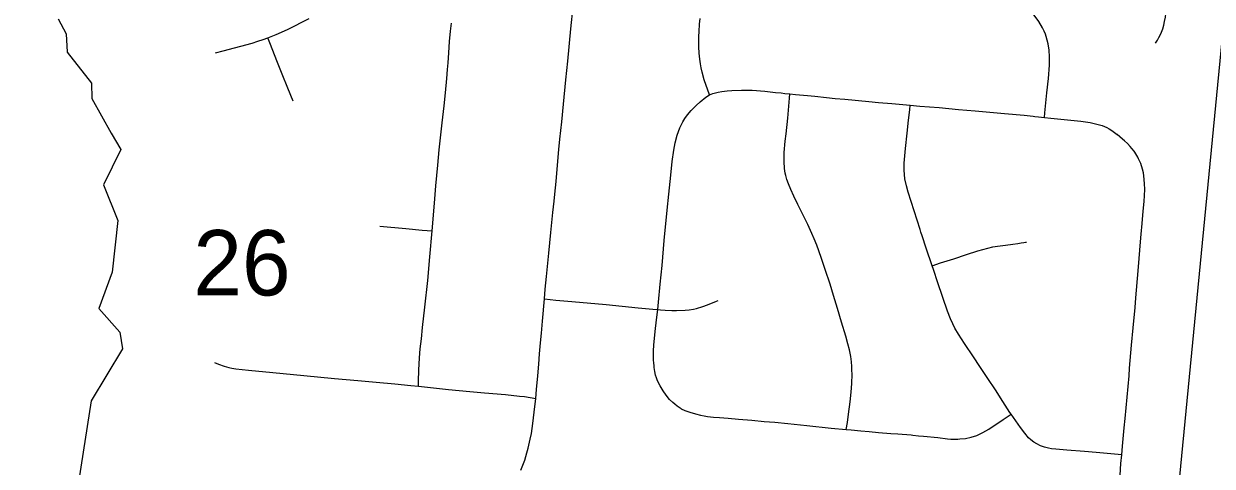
# Model space of a CAD drawing. Extents: x 0 to 34, y 0 to 22.
# Drawn here: x 7.037 to 7.798, y 17.52 to 17.803 of the extents above; entities that cross this region are included whole.
import ezdxf

# ---------------------------------------------------------------- set-up
doc = ezdxf.new("R2010")
doc.units = 0
for name, color, linetype in [('GM_X_City_Street', 7, 'Continuous'), ('GM_X_Corporation', 7, 'Continuous'), ('GM_X_Minor_River', 7, 'Continuous'), ('GM_X_Section_Text', 7, 'Continuous')]:
    doc.layers.add(name, color=color, linetype=linetype)

msp = doc.modelspace()

# ---------------------------------------------------------------- linework, layer by layer
at = {"layer": 'GM_X_City_Street'}
for points in [[(7.76131, 17.79092), (7.76254, 17.7928), (7.76346, 17.79454), (7.76428, 17.796), (7.7652, 17.79811), (7.76593, 17.80022), (7.76657, 17.8025), (7.76712, 17.80489), (7.76767, 17.80764), (7.76822, 17.81194), (7.76859, 17.81578), (7.76904, 17.82082), (7.76937, 17.82413)], [(7.69019, 17.74348), (7.69048, 17.7464), (7.69175, 17.75911), (7.69276, 17.76845), (7.69357, 17.77698), (7.69357, 17.78216), (7.6933, 17.7864), (7.69256, 17.79063), (7.69203, 17.79285), (7.69135, 17.7952), (7.69088, 17.79675), (7.69007, 17.79863), (7.68907, 17.80085), (7.68664, 17.80482), (7.68423, 17.80811), (7.68349, 17.80912), (7.68228, 17.81053), (7.67749, 17.81508)], [(7.35524, 17.51753), (7.35773, 17.52407), (7.35919, 17.52865), (7.35999, 17.53177), (7.36133, 17.53747), (7.362, 17.54112), (7.36293, 17.54746), (7.36387, 17.55474), (7.36477, 17.56359), (7.36536, 17.56924), (7.36611, 17.57795), (7.36669, 17.5855), (7.36729, 17.59204), (7.36787, 17.59916), (7.36837, 17.60528), (7.36913, 17.61308), (7.37035, 17.62728), (7.37089, 17.63345), (7.37173, 17.64149), (7.37324, 17.6565), (7.37449, 17.66966), (7.37582, 17.68249), (7.37659, 17.68978), (7.37701, 17.69439), (7.37779, 17.70244), (7.37852, 17.7104), (7.37966, 17.72282), (7.38029, 17.72957), (7.38143, 17.74059), (7.38247, 17.75192), (7.38403, 17.76751), (7.38522, 17.77946), (7.38732, 17.80017), (7.38874, 17.81425)], [(7.15998, 17.78486), (7.16477, 17.78608), (7.18337, 17.79102), (7.1871, 17.79221), (7.19047, 17.79332), (7.19341, 17.79444), (7.19863, 17.79643), (7.20605, 17.79968), (7.21992, 17.80666)], [(7.28973, 17.57137), (7.28979, 17.57462), (7.28994, 17.58161), (7.2904, 17.58944), (7.29092, 17.5953), (7.2916, 17.60162), (7.29243, 17.60898), (7.2938, 17.62205), (7.2957, 17.639), (7.29706, 17.65412), (7.29857, 17.67074), (7.30002, 17.68856), (7.30092, 17.69954), (7.30205, 17.71277), (7.30307, 17.7226), (7.30499, 17.74), (7.30619, 17.7509), (7.30701, 17.75924), (7.30784, 17.76842), (7.30837, 17.77421), (7.30867, 17.77835), (7.30919, 17.78489), (7.30972, 17.79203), (7.31032, 17.79873), (7.31085, 17.80384)], [(7.47589, 17.7579), (7.47257, 17.76753), (7.47127, 17.77236), (7.47063, 17.77512), (7.47017, 17.77777), (7.4698, 17.78076), (7.46943, 17.78452), (7.4692, 17.78859), (7.46913, 17.79189), (7.46913, 17.7952), (7.46935, 17.79851), (7.46965, 17.80309), (7.47006, 17.80673)], [(7.20967, 17.75381), (7.20618, 17.76222), (7.20252, 17.77118), (7.1996, 17.77866), (7.19468, 17.79121), (7.19341, 17.79444)], [(7.45792, 17.55696), (7.45536, 17.55862), (7.45379, 17.55982), (7.45243, 17.56102), (7.45047, 17.5629), (7.44829, 17.56569), (7.44634, 17.56839), (7.44431, 17.5717), (7.44273, 17.57486), (7.44208, 17.57666), (7.44151, 17.5784), (7.44097, 17.58084), (7.44061, 17.58328), (7.44045, 17.58448), (7.44036, 17.58625), (7.44019, 17.58796), (7.44005, 17.59086), (7.4401, 17.59394), (7.44028, 17.59766), (7.4412, 17.60628), (7.44205, 17.61389), (7.44298, 17.62043), (7.44341, 17.6251), (7.44446, 17.6366), (7.44559, 17.64856), (7.44702, 17.66465), (7.44897, 17.68398), (7.44987, 17.69428), (7.45115, 17.70647), (7.45213, 17.71511), (7.45318, 17.7224), (7.45394, 17.72707), (7.45529, 17.73203), (7.45702, 17.73684), (7.4589, 17.74068), (7.46017, 17.74271), (7.46183, 17.74519), (7.46416, 17.74783), (7.46732, 17.75114), (7.46988, 17.75347), (7.47371, 17.75632), (7.47589, 17.7579)], [(7.47589, 17.7579), (7.47815, 17.75873), (7.48141, 17.75963), (7.48377, 17.76009), (7.48733, 17.76054), (7.49016, 17.76069), (7.49642, 17.76097), (7.50001, 17.76091), (7.50329, 17.7608), (7.51137, 17.76017), (7.51814, 17.75947), (7.5218, 17.75911), (7.52423, 17.75885), (7.52731, 17.75856), (7.53088, 17.7582), (7.5386, 17.75742), (7.54331, 17.75698), (7.55083, 17.75616), (7.55642, 17.75563), (7.56254, 17.75504), (7.57792, 17.75358), (7.58409, 17.75304), (7.5927, 17.75231), (7.60444, 17.75125), (7.61055, 17.75066), (7.62289, 17.74969), (7.63529, 17.74859), (7.64597, 17.74768), (7.66476, 17.74585), (7.67727, 17.74478), (7.68305, 17.74423), (7.68413, 17.74413), (7.68651, 17.74387), (7.69019, 17.74348), (7.69439, 17.74303), (7.71348, 17.74102), (7.71945, 17.74014), (7.72373, 17.73917), (7.72725, 17.73819), (7.73008, 17.73701), (7.73163, 17.73609), (7.73336, 17.73509), (7.73666, 17.73256)], [(7.56349, 17.5437), (7.56418, 17.54809), (7.56493, 17.55335), (7.56599, 17.56133), (7.56659, 17.56749), (7.56696, 17.57313), (7.56719, 17.579), (7.56711, 17.5817), (7.56702, 17.58399), (7.56681, 17.58689), (7.56636, 17.59028), (7.56546, 17.59456), (7.56441, 17.59855), (7.56313, 17.60336), (7.56042, 17.61231), (7.55787, 17.62103), (7.55531, 17.62953), (7.55305, 17.63675), (7.55004, 17.646), (7.54741, 17.65375), (7.54456, 17.66164), (7.54297, 17.66563), (7.54147, 17.66916), (7.53876, 17.6748), (7.53538, 17.68172), (7.53245, 17.68774), (7.52997, 17.693), (7.52801, 17.69736), (7.52643, 17.7009), (7.52545, 17.70361), (7.52478, 17.70616), (7.52447, 17.70781), (7.52403, 17.71067), (7.5238, 17.71526), (7.5238, 17.71842), (7.5238, 17.72097), (7.5244, 17.72819), (7.525, 17.73301), (7.52613, 17.74286), (7.52711, 17.7558), (7.52731, 17.75856)], [(7.73968, 17.5274), (7.73736, 17.5276), (7.72329, 17.52888), (7.71577, 17.52952), (7.70463, 17.53035), (7.69753, 17.53097), (7.69465, 17.53129), (7.69273, 17.53161), (7.69017, 17.53233), (7.68778, 17.5332), (7.6853, 17.53448), (7.68346, 17.53561), (7.68146, 17.53704), (7.6801, 17.53832), (7.67778, 17.54128), (7.67498, 17.54488), (7.6689, 17.55346), (7.66818, 17.55448), (7.66354, 17.56152), (7.65883, 17.56896), (7.65395, 17.57631), (7.64891, 17.58391), (7.64475, 17.59023), (7.63899, 17.59878), (7.63523, 17.60462), (7.63291, 17.60862), (7.63155, 17.61134), (7.63011, 17.61454), (7.62812, 17.6195), (7.62212, 17.63749), (7.61918, 17.64601), (7.61836, 17.64847), (7.6146, 17.65973), (7.612, 17.66768), (7.61126, 17.66997), (7.61079, 17.67168), (7.605, 17.68964), (7.60316, 17.69555), (7.60204, 17.69956), (7.601, 17.70411), (7.60068, 17.70699), (7.60052, 17.70963), (7.6006, 17.71419), (7.6014, 17.72363), (7.60236, 17.7333), (7.60332, 17.74178), (7.6041, 17.74832), (7.60444, 17.75125)], [(7.7386, 17.51436), (7.73919, 17.52178), (7.73968, 17.5274), (7.74016, 17.53289), (7.74131, 17.5446), (7.74196, 17.55078), (7.74434, 17.578), (7.74469, 17.58294), (7.74506, 17.58786), (7.74552, 17.59276), (7.74594, 17.59768), (7.74695, 17.60875), (7.74827, 17.62174), (7.74878, 17.62792), (7.75023, 17.64525), (7.75197, 17.66627), (7.75217, 17.66875), (7.75274, 17.67556), (7.7535, 17.68352), (7.75398, 17.68957), (7.75445, 17.69719), (7.75434, 17.70116), (7.7539, 17.70604), (7.75352, 17.708), (7.75298, 17.71039), (7.75181, 17.71403), (7.7505, 17.71694), (7.74992, 17.71803), (7.74805, 17.72126), (7.74768, 17.72176), (7.74615, 17.72355), (7.74507, 17.72487), (7.74328, 17.72669), (7.74145, 17.72836), (7.74012, 17.72956), (7.73666, 17.73256)], [(7.26496, 17.67391), (7.28167, 17.67238), (7.29212, 17.67136), (7.29857, 17.67074)], [(7.61836, 17.64847), (7.62382, 17.65024), (7.63221, 17.65298), (7.64036, 17.65564), (7.64773, 17.65795), (7.65082, 17.65892), (7.65394, 17.6597), (7.65725, 17.66048), (7.66027, 17.66107), (7.66534, 17.66175), (7.67012, 17.66238), (7.67313, 17.66278), (7.67545, 17.66312), (7.67706, 17.66337), (7.67802, 17.66351), (7.67882, 17.66361)], [(7.37035, 17.62728), (7.3777, 17.62649), (7.38783, 17.62565), (7.40989, 17.62362), (7.4304, 17.6216), (7.43972, 17.62073), (7.44298, 17.62043), (7.44453, 17.62028), (7.44754, 17.62008), (7.45179, 17.61982), (7.45487, 17.61978), (7.46045, 17.61996), (7.46288, 17.6202), (7.46563, 17.62063), (7.46767, 17.62116), (7.47177, 17.62246), (7.47466, 17.62351), (7.48041, 17.62571), (7.48147, 17.62622)], [(7.15933, 17.58648), (7.16187, 17.5855), (7.16545, 17.58421), (7.16841, 17.58337), (7.1703, 17.58299), (7.17289, 17.58254), (7.18094, 17.58163), (7.19668, 17.5801), (7.21651, 17.57813), (7.23612, 17.57638), (7.25101, 17.57509), (7.26264, 17.57403), (7.27457, 17.57288), (7.2849, 17.5719), (7.28973, 17.57137), (7.29744, 17.57053), (7.30899, 17.56931), (7.3226, 17.56794), (7.33195, 17.56711), (7.34555, 17.56597), (7.35444, 17.56506), (7.35764, 17.56467), (7.36113, 17.56415), (7.36477, 17.56359)], [(7.45792, 17.55696), (7.46025, 17.55576), (7.46334, 17.55463), (7.46702, 17.55358), (7.4701, 17.55283), (7.47251, 17.55237), (7.47476, 17.552), (7.47845, 17.55162), (7.48229, 17.55125), (7.48785, 17.55079), (7.49454, 17.55027), (7.50297, 17.54959), (7.51083, 17.54883), (7.51771, 17.54824), (7.52605, 17.54741), (7.53831, 17.54621), (7.55388, 17.54455), (7.56349, 17.5437), (7.56651, 17.54342), (7.57268, 17.54282), (7.57802, 17.54237), (7.58411, 17.54177), (7.59206, 17.54112), (7.59637, 17.5408), (7.60489, 17.54015), (7.6061, 17.53998), (7.60976, 17.53955), (7.61279, 17.53928), (7.62205, 17.53848), (7.62813, 17.53774), (7.63044, 17.53754), (7.63133, 17.53755), (7.63244, 17.53754), (7.63482, 17.53755), (7.63601, 17.53761), (7.63972, 17.53797), (7.64339, 17.53872), (7.64692, 17.53988), (7.65087, 17.54167), (7.65461, 17.54381), (7.6638, 17.55002), (7.6689, 17.55346)]]:
    msp.add_lwpolyline(points, dxfattribs=at)
at = {"layer": 'GM_X_Corporation'}
for points in [[(6.80258, 18.13648), (7.827, 18.03271), (7.72877, 17.02108), (6.71605, 17.12273)], [(8.71189, 16.94581), (8.71189, 17.95794), (7.827, 18.03271), (7.72877, 17.02108)]]:
    msp.add_lwpolyline(points, close=True, dxfattribs=at)
at = {"layer": 'GM_X_Minor_River'}
msp.add_lwpolyline([(7.05928, 17.80657), (7.06441, 17.79697), (7.06494, 17.78518), (7.0805, 17.76547), (7.08069, 17.75559), (7.09316, 17.7333), (7.09941, 17.7229), (7.08836, 17.70036), (7.09741, 17.67738), (7.09375, 17.64441), (7.08533, 17.62105), (7.0987, 17.60595), (7.1004, 17.59528), (7.08041, 17.56191), (7.06873, 17.48659), (7.0457, 17.4719)], dxfattribs=at)

# ---------------------------------------------------------------- texts
at = {"layer": 'GM_X_Section_Text'}
msp.add_text('26', height=0.041856, rotation=0.00001, dxfattribs=at).set_placement((7.14572, 17.62946))

doc.saveas('drawing.dxf')
